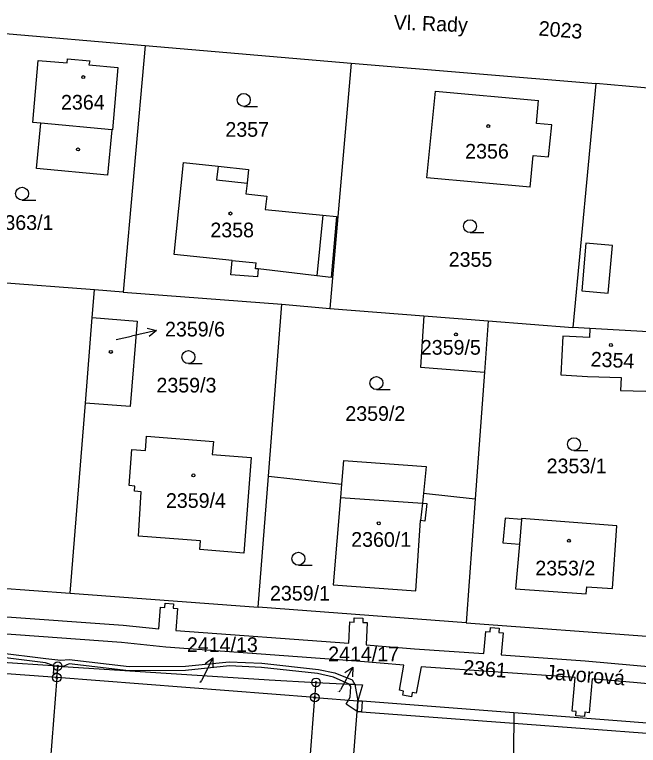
# Model space of a CAD drawing. Extents: x -755819 to -753140, y -1169796 to -1166000.
# Drawn here: x -755548.7 to -755476.4, y -1168140.7 to -1168056 of the extents above; entities that cross this region are included whole.
import ezdxf

# ---------------------------------------------------------------- set-up
doc = ezdxf.new("R2010")
doc.units = 0
for name, color, linetype in [('Vrstva 1', 7, 'Continuous'), ('Vrstva 15', 7, 'Continuous'), ('Vrstva 16', 7, 'Continuous'), ('Vrstva 18', 7, 'Continuous'), ('Vrstva 19', 7, 'Continuous'), ('Vrstva 24', 7, 'Continuous'), ('Vrstva 25', 7, 'Continuous'), ('Vrstva 27', 7, 'Continuous'), ('Vrstva 4', 7, 'Continuous'), ('Vrstva 6', 7, 'Continuous')]:
    doc.layers.add(name, color=color, linetype=linetype)

msp = doc.modelspace()

# ---------------------------------------------------------------- linework, layer by layer
at = {"layer": 'Vrstva 1'}
for p, q in [((-755558.51, -1168057.48), (-755533.59, -1168059.6)), ((-755533.59, -1168059.6), (-755536.12, -1168088.17)), ((-755533.59, -1168059.6), (-755509.71, -1168061.66)), ((-755546.6, -1168068.53), (-755545.97, -1168061.33)), ((-755545.97, -1168061.33), (-755542.63, -1168061.62)), ((-755542.63, -1168061.62), (-755542.6, -1168061.16)), ((-755542.6, -1168061.16), (-755540, -1168061.37)), ((-755540, -1168061.37), (-755540.1, -1168061.85)), ((-755509.71, -1168061.66), (-755512.16, -1168090.07)), ((-755509.71, -1168061.66), (-755481.35, -1168064.02)), ((-755540.1, -1168061.85), (-755536.75, -1168062.14)), ((-755536.75, -1168062.14), (-755537.36, -1168069.38)), ((-755481.35, -1168064.02), (-755484.03, -1168092.29)), ((-755453.63, -1168066.4), (-755481.35, -1168064.02)), ((-755500.93, -1168074.94), (-755499.93, -1168064.91)), ((-755499.93, -1168064.91), (-755487.98, -1168065.98)), ((-755488.24, -1168068.65), (-755487.98, -1168065.98)), ((-755545.69, -1168068.62), (-755546.6, -1168068.53)), ((-755546.17, -1168073.85), (-755545.69, -1168068.62)), ((-755537.46, -1168069.37), (-755537.94, -1168074.61)), ((-755537.46, -1168069.37), (-755537.36, -1168069.38)), ((-755486.45, -1168068.79), (-755488.24, -1168068.65)), ((-755486.82, -1168072.51), (-755486.45, -1168068.79)), ((-755488.96, -1168076.02), (-755488.6, -1168072.35)), ((-755488.6, -1168072.35), (-755486.82, -1168072.51)), ((-755530.23, -1168083.81), (-755529.14, -1168073.15)), ((-755529.14, -1168073.15), (-755525.13, -1168073.59)), ((-755525.13, -1168073.59), (-755521.6, -1168073.98)), ((-755537.94, -1168074.61), (-755546.17, -1168073.85)), ((-755521.6, -1168073.98), (-755521.77, -1168075.55)), ((-755488.96, -1168076.02), (-755500.93, -1168074.94)), ((-755521.77, -1168075.55), (-755521.91, -1168076.78)), ((-755521.91, -1168076.78), (-755519.48, -1168077.05)), ((-755519.48, -1168077.05), (-755519.66, -1168078.61)), ((-755519.66, -1168078.61), (-755512.99, -1168079.26)), ((-755512.99, -1168079.26), (-755511.41, -1168079.42)), ((-755511.41, -1168079.42), (-755512.02, -1168086.47)), ((-755523.51, -1168084.5), (-755530.23, -1168083.81)), ((-755523.64, -1168086.16), (-755523.51, -1168084.5)), ((-755539.46, -1168087.91), (-755560.93, -1168086.28)), ((-755520.56, -1168086.41), (-755523.64, -1168086.16)), ((-755520.49, -1168085.5), (-755520.56, -1168086.41)), ((-755513.69, -1168086.28), (-755520.49, -1168085.5)), ((-755512.02, -1168086.47), (-755513.69, -1168086.28)), ((-755539.72, -1168091.12), (-755539.46, -1168087.91)), ((-755536.12, -1168088.17), (-755539.46, -1168087.91)), ((-755536.12, -1168088.17), (-755517.73, -1168089.57)), ((-755519.3, -1168109.52), (-755517.73, -1168089.57)), ((-755517.73, -1168089.57), (-755512.16, -1168090.07)), ((-755512.16, -1168090.07), (-755501.28, -1168090.93)), ((-755540.51, -1168101.04), (-755539.72, -1168091.12)), ((-755539.72, -1168091.12), (-755534.5, -1168091.54)), ((-755501.28, -1168090.93), (-755501.66, -1168096.88)), ((-755501.28, -1168090.93), (-755493.83, -1168091.52)), ((-755534.5, -1168091.54), (-755535.32, -1168101.42)), ((-755493.83, -1168091.52), (-755494.26, -1168097.44)), ((-755493.83, -1168091.52), (-755484.03, -1168092.29)), ((-755482.03, -1168092.4), (-755484.03, -1168092.29)), ((-755482.03, -1168092.4), (-755482.09, -1168093.45)), ((-755475.26, -1168092.79), (-755482.03, -1168092.4)), ((-755485.17, -1168093.29), (-755485.4, -1168097.76)), ((-755482.09, -1168093.45), (-755485.17, -1168093.29)), ((-755501.66, -1168096.88), (-755494.26, -1168097.44)), ((-755494.26, -1168097.44), (-755495.33, -1168112.13)), ((-755485.4, -1168097.76), (-755482.3, -1168097.94)), ((-755482.3, -1168097.94), (-755478.41, -1168098.06)), ((-755478.41, -1168098.06), (-755478.49, -1168099.58)), ((-755478.49, -1168099.58), (-755475.57, -1168099.65)), ((-755542.27, -1168123.08), (-755540.51, -1168101.04)), ((-755535.32, -1168101.42), (-755540.51, -1168101.04)), ((-755533.54, -1168106.55), (-755533.41, -1168104.86)), ((-755533.41, -1168104.86), (-755525.68, -1168105.47)), ((-755525.68, -1168105.47), (-755525.8, -1168106.98)), ((-755535.44, -1168110.6), (-755535.11, -1168106.43)), ((-755535.11, -1168106.43), (-755533.54, -1168106.55)), ((-755525.8, -1168106.98), (-755521.29, -1168107.34)), ((-755521.29, -1168107.34), (-755522.16, -1168118.41)), ((-755510.61, -1168107.68), (-755510.81, -1168110.44)), ((-755510.61, -1168107.68), (-755501.03, -1168108.4)), ((-755501.03, -1168108.4), (-755501.34, -1168111.48)), ((-755520.5, -1168124.7), (-755519.3, -1168109.52)), ((-755534.78, -1168110.66), (-755535.44, -1168110.6)), ((-755534.83, -1168111.25), (-755534.78, -1168110.66)), ((-755510.81, -1168110.44), (-755510.93, -1168111.96)), ((-755534.03, -1168111.32), (-755534.83, -1168111.25)), ((-755534.34, -1168116.44), (-755534.03, -1168111.32)), ((-755501.34, -1168111.48), (-755501.45, -1168112.65)), ((-755510.93, -1168111.96), (-755511.78, -1168122.09)), ((-755495.33, -1168112.13), (-755496.37, -1168126.5)), ((-755501.45, -1168112.65), (-755500.94, -1168112.68)), ((-755500.94, -1168112.68), (-755501.16, -1168114.72)), ((-755502.22, -1168122.78), (-755501.68, -1168114.66)), ((-755501.16, -1168114.72), (-755501.68, -1168114.66)), ((-755491.84, -1168114.36), (-755492.11, -1168117.22)), ((-755489.98, -1168114.51), (-755491.84, -1168114.36)), ((-755489.97, -1168114.41), (-755489.98, -1168114.51)), ((-755478.9, -1168115.27), (-755489.97, -1168114.41)), ((-755479.43, -1168122.54), (-755478.9, -1168115.27)), ((-755527.17, -1168117.01), (-755534.34, -1168116.44)), ((-755527.25, -1168118.01), (-755527.17, -1168117.01)), ((-755492.11, -1168117.22), (-755490.21, -1168117.38)), ((-755490.21, -1168117.38), (-755490.64, -1168122.57)), ((-755522.16, -1168118.41), (-755527.25, -1168118.01)), ((-755565.22, -1168121.36), (-755542.27, -1168123.08)), ((-755511.78, -1168122.09), (-755502.22, -1168122.78)), ((-755490.64, -1168122.57), (-755482.46, -1168123.14)), ((-755482.46, -1168123.14), (-755482.41, -1168122.34)), ((-755482.41, -1168122.34), (-755479.43, -1168122.54)), ((-755542.27, -1168123.08), (-755520.5, -1168124.7)), ((-755496.37, -1168126.5), (-755520.5, -1168124.7)), ((-755496.37, -1168126.5), (-755473.81, -1168128.15)), ((-755543.72, -1168131.51), (-755573.66, -1168129.55)), ((-755543.83, -1168132.85), (-755573.74, -1168130.54)), ((-755543.83, -1168132.85), (-755543.72, -1168131.51)), ((-755543.72, -1168131.51), (-755519.19, -1168133.12)), ((-755543.83, -1168132.85), (-755546.19, -1168163.49)), ((-755513.92, -1168135.16), (-755543.83, -1168132.85)), ((-755519.19, -1168133.12), (-755513.78, -1168133.4)), ((-755513.92, -1168135.16), (-755513.78, -1168133.4)), ((-755513.78, -1168133.4), (-755508.39, -1168133.68)), ((-755508.39, -1168133.68), (-755508.93, -1168135.54)), ((-755517.35, -1168179.66), (-755513.92, -1168135.16)), ((-755513.92, -1168135.16), (-755508.93, -1168135.54)), ((-755508.93, -1168135.54), (-755509.02, -1168136.76)), ((-755490.84, -1168136.93), (-755508.93, -1168135.54)), ((-755511.93, -1168176.51), (-755509.02, -1168136.76)), ((-755509.02, -1168136.76), (-755490.86, -1168138.12)), ((-755472.87, -1168138.31), (-755490.84, -1168136.93)), ((-755490.86, -1168138.12), (-755490.95, -1168143.13)), ((-755490.86, -1168138.12), (-755472.95, -1168139.47))]:
    msp.add_line(p, q, dxfattribs=at)
at = {"layer": 'Vrstva 16'}
for p, q in [((-755532.249, -1168092.631), (-755535.18, -1168093.27)), ((-755536.96, -1168093.66), (-755535.18, -1168093.27)), ((-755525.73, -1168130.546), (-755527.07, -1168133.23)), ((-755509.522, -1168131.622), (-755510.95, -1168134.26)), ((-755527.16, -1168133.41), (-755527.07, -1168133.23)), ((-755511.07, -1168134.48), (-755510.95, -1168134.26))]:
    msp.add_line(p, q, dxfattribs=at)
for points in [[(-755533.332, -1168092.356), (-755532.249, -1168092.631), (-755533.119, -1168093.333)], [(-755526.624, -1168131.217), (-755525.73, -1168130.546), (-755525.729, -1168131.664)], [(-755510.438, -1168132.263), (-755509.522, -1168131.622), (-755509.558, -1168132.739)]]:
    msp.add_lwpolyline(points, dxfattribs=at)
at = {"layer": 'Vrstva 24'}
for centre, radius in [((-755543.72, -1168131.51), 0.5), ((-755543.72, -1168131.51), 0.1), ((-755543.83, -1168132.85), 0.5), ((-755543.83, -1168132.85), 0.1), ((-755513.78, -1168133.4), 0.5), ((-755513.78, -1168133.4), 0.1), ((-755513.92, -1168135.16), 0.5), ((-755513.92, -1168135.16), 0.1)]:
    msp.add_circle(centre, radius, dxfattribs=at)
at = {"layer": 'Vrstva 25'}
for p, q in [((-755522.15, -1168066.66), (-755520.55, -1168066.66)), ((-755547.85, -1168077.52), (-755546.25, -1168077.52)), ((-755495.93, -1168081.29), (-755494.33, -1168081.29)), ((-755528.57, -1168096.46), (-755526.97, -1168096.46)), ((-755506.78, -1168099.47), (-755505.18, -1168099.47)), ((-755483.88, -1168106.55), (-755482.28, -1168106.55)), ((-755515.82, -1168119.82), (-755514.22, -1168119.82))]:
    msp.add_line(p, q, dxfattribs=at)
for centre, radius in [((-755540.76, -1168063.27), 0.175), ((-755522.15, -1168065.91), 0.75), ((-755493.82, -1168068.94), 0.175), ((-755541.36, -1168071.65), 0.175), ((-755547.85, -1168076.77), 0.75), ((-755523.7, -1168079.07), 0.175), ((-755495.93, -1168080.54), 0.75), ((-755497.57, -1168093.08), 0.175), ((-755479.6, -1168094.31), 0.175), ((-755537.56, -1168095.11), 0.175), ((-755528.57, -1168095.71), 0.75), ((-755506.78, -1168098.72), 0.75), ((-755483.88, -1168105.8), 0.75), ((-755527.99, -1168109.41), 0.175), ((-755506.5, -1168114.97), 0.175), ((-755484.47, -1168116.99), 0.175), ((-755515.82, -1168119.07), 0.75)]:
    msp.add_circle(centre, radius, dxfattribs=at)
at = {"layer": 'Vrstva 27'}
for p, q in [((-755531.32, -1168124.73), (-755531.28, -1168124.23)), ((-755531.28, -1168124.23), (-755530.28, -1168124.31)), ((-755530.28, -1168124.31), (-755530.32, -1168124.81)), ((-755562.89, -1168124.87), (-755536.13, -1168126.76)), ((-755532, -1168127.21), (-755531.82, -1168124.7)), ((-755531.82, -1168124.7), (-755531.32, -1168124.73)), ((-755530.32, -1168124.81), (-755529.82, -1168124.84)), ((-755529.82, -1168124.84), (-755530.01, -1168127.39)), ((-755509.37, -1168126.41), (-755509.35, -1168125.91)), ((-755509.35, -1168125.91), (-755508.35, -1168125.95)), ((-755508.35, -1168125.95), (-755508.37, -1168126.45)), ((-755536.31, -1168128.76), (-755564, -1168126.8)), ((-755536.13, -1168126.76), (-755532, -1168127.21)), ((-755509.96, -1168128.87), (-755509.87, -1168126.39)), ((-755509.87, -1168126.39), (-755509.37, -1168126.41)), ((-755508.37, -1168126.45), (-755507.87, -1168126.47)), ((-755507.87, -1168126.47), (-755507.97, -1168129.03)), ((-755530.01, -1168127.39), (-755509.96, -1168128.87)), ((-755494.31, -1168130.06), (-755494.09, -1168127.49)), ((-755494.09, -1168127.49), (-755493.59, -1168127.54)), ((-755493.59, -1168127.54), (-755493.54, -1168127.04)), ((-755493.54, -1168127.04), (-755492.55, -1168127.13)), ((-755492.55, -1168127.13), (-755492.59, -1168127.62)), ((-755492.59, -1168127.62), (-755492.09, -1168127.67)), ((-755492.09, -1168127.67), (-755492.32, -1168130.2)), ((-755531.17, -1168129.31), (-755536.31, -1168128.76)), ((-755509.08, -1168130.94), (-755531.17, -1168129.31)), ((-755507.97, -1168129.03), (-755502.36, -1168129.52)), ((-755545.15, -1168131.15), (-755552.21, -1168130.25)), ((-755552.17, -1168129.75), (-755545.09, -1168130.65)), ((-755502.36, -1168129.52), (-755494.31, -1168130.06)), ((-755492.32, -1168130.2), (-755482.58, -1168130.92)), ((-755544.12, -1168131.48), (-755545.15, -1168131.15)), ((-755545.09, -1168130.65), (-755543.34, -1168130.84)), ((-755543.34, -1168130.84), (-755542.39, -1168130.75)), ((-755542.39, -1168130.75), (-755535.43, -1168131.55)), ((-755528.91, -1168131.52), (-755523.84, -1168131)), ((-755523.84, -1168131), (-755520.05, -1168131.17)), ((-755520.05, -1168131.17), (-755513.51, -1168131.89)), ((-755503.61, -1168131.42), (-755509.08, -1168130.94)), ((-755482.58, -1168130.92), (-755467.37, -1168132.23)), ((-755544.19, -1168132.37), (-755544.12, -1168131.48)), ((-755544.12, -1168131.48), (-755543.72, -1168131.51)), ((-755543.1, -1168131.55), (-755544.12, -1168131.48)), ((-755543.72, -1168131.51), (-755543.79, -1168132.39)), ((-755542.39, -1168131.25), (-755543.1, -1168131.55)), ((-755535.46, -1168132.05), (-755542.39, -1168131.25)), ((-755528.89, -1168132.02), (-755535.46, -1168132.05)), ((-755535.43, -1168131.55), (-755528.91, -1168131.52)), ((-755523.82, -1168131.5), (-755528.89, -1168132.02)), ((-755520.09, -1168131.67), (-755523.82, -1168131.5)), ((-755513.59, -1168132.39), (-755520.09, -1168131.67)), ((-755513.51, -1168131.89), (-755511.61, -1168132.31)), ((-755504.12, -1168134.32), (-755503.61, -1168131.42)), ((-755501.61, -1168131.58), (-755502.16, -1168134.66)), ((-755483.75, -1168132.84), (-755501.61, -1168131.58)), ((-755543.79, -1168132.39), (-755544.19, -1168132.37)), ((-755511.75, -1168132.79), (-755513.59, -1168132.39)), ((-755509.95, -1168133.6), (-755511.75, -1168132.79)), ((-755511.61, -1168132.31), (-755509.58, -1168133.1)), ((-755484.11, -1168136.73), (-755483.75, -1168132.84)), ((-755509.95, -1168133.6), (-755509.27, -1168133.63)), ((-755509.76, -1168133.86), (-755509.95, -1168133.6)), ((-755509.27, -1168133.63), (-755509.95, -1168133.6)), ((-755509.58, -1168133.1), (-755509.27, -1168133.63)), ((-755509.27, -1168133.63), (-755508.93, -1168135.54)), ((-755481.76, -1168133), (-755482.11, -1168136.91)), ((-755466.08, -1168134.35), (-755481.76, -1168133)), ((-755509.84, -1168135.1), (-755509.76, -1168133.86)), ((-755503.63, -1168134.4), (-755504.12, -1168134.32)), ((-755503.72, -1168134.9), (-755503.63, -1168134.4)), ((-755510.03, -1168135.46), (-755509.84, -1168135.1)), ((-755502.73, -1168135.07), (-755503.72, -1168134.9)), ((-755502.65, -1168134.58), (-755502.73, -1168135.07)), ((-755502.16, -1168134.66), (-755502.65, -1168134.58)), ((-755510.29, -1168135.94), (-755510.03, -1168135.46)), ((-755509.02, -1168136.76), (-755510.29, -1168135.94)), ((-755508.93, -1168135.54), (-755509.02, -1168136.76)), ((-755509.02, -1168136.76), (-755508.93, -1168135.54)), ((-755508.93, -1168135.54), (-755508.43, -1168135.58)), ((-755508.43, -1168135.58), (-755508.52, -1168136.8)), ((-755508.52, -1168136.8), (-755509.02, -1168136.76)), ((-755483.61, -1168136.77), (-755484.11, -1168136.73)), ((-755483.65, -1168137.27), (-755483.61, -1168136.77)), ((-755482.61, -1168136.87), (-755482.66, -1168137.36)), ((-755482.11, -1168136.91), (-755482.61, -1168136.87)), ((-755482.66, -1168137.36), (-755483.65, -1168137.27))]:
    msp.add_line(p, q, dxfattribs=at)
at = {"layer": 'Vrstva 4'}
for p, q in [((-755537.46, -1168069.37), (-755545.69, -1168068.62)), ((-755525.13, -1168073.59), (-755525.3, -1168075.16)), ((-755525.3, -1168075.16), (-755521.77, -1168075.55)), ((-755512.99, -1168079.26), (-755513.69, -1168086.28)), ((-755482.51, -1168082.51), (-755482.97, -1168088.05)), ((-755479.43, -1168082.77), (-755482.51, -1168082.51)), ((-755479.93, -1168088.3), (-755479.43, -1168082.77)), ((-755523.51, -1168084.5), (-755520.72, -1168084.78)), ((-755520.79, -1168085.47), (-755520.72, -1168084.78)), ((-755520.49, -1168085.5), (-755520.79, -1168085.47)), ((-755482.97, -1168088.05), (-755479.93, -1168088.3)), ((-755510.93, -1168111.96), (-755501.45, -1168112.65)), ((-755501.45, -1168112.65), (-755501.68, -1168114.66)), ((-755489.98, -1168114.51), (-755490.21, -1168117.38)), ((-755490.84, -1168136.93), (-755490.86, -1168138.12))]:
    msp.add_line(p, q, dxfattribs=at)
at = {"layer": 'Vrstva 6'}
for p, q in [((-755519.3, -1168109.52), (-755510.81, -1168110.44)), ((-755501.34, -1168111.48), (-755495.33, -1168112.13))]:
    msp.add_line(p, q, dxfattribs=at)

# ---------------------------------------------------------------- texts
at = {"layer": 'Vrstva 15'}
for s, rotation, p in [('Vl. Rady', 357.86944, (-755504.806, -1168057.753)), ('Javorová', 355.52031, (-755487.25, -1168133.029))]:
    msp.add_text(s, height=1.7, rotation=rotation, dxfattribs=at).set_placement(p)
at = {"layer": 'Vrstva 16'}
for s, p in [('2359/6', (-755531.283, -1168093.32)), ('2414/13', (-755528.743, -1168129.88)), ('2414/17', (-755512.371, -1168130.96))]:
    msp.add_text(s, height=1.7, dxfattribs=at).set_placement(p)
at = {"layer": 'Vrstva 18'}
for s, p in [('2023', (-755488.023, -1168058.439)), ('2361', (-755496.773, -1168132.479))]:
    msp.add_text(s, height=1.7, rotation=355.52031, dxfattribs=at).set_placement(p)
for s, height, p in [('2357', 1.7, (-755524.283, -1168070.18)), ('2363/1', 1.7, (-755551.163, -1168080.97)), ('2355', 1.7, (-755498.403, -1168085.24)), ('2359/3', 1.7, (-755532.273, -1168099.81)), ('2359/2', 1.7, (-755510.383, -1168103.1)), ('2353/1', 1.7, (-755487.053, -1168109.17)), ('2359/1', 1.7, (-755519.113, -1168123.92)), ('2414/13', 0.1, (-755527.412, -1168133.41)), ('2414/17', 0.1, (-755511.314, -1168134.48))]:
    msp.add_text(s, height=height, dxfattribs=at).set_placement(p)
at = {"layer": 'Vrstva 19'}
for s, height, p in [('2364', 1.7, (-755543.333, -1168067.03)), ('2356', 1.7, (-755496.493, -1168072.71)), ('2358', 1.7, (-755526.023, -1168081.83)), ('2359/6', 0.1, (-755536.946, -1168093.66)), ('2359/5', 1.7, (-755501.632, -1168095.43)), ('2359/4', 1.7, (-755531.173, -1168113.18)), ('2360/1', 1.7, (-755509.703, -1168117.69)), ('2353/2', 1.7, (-755488.363, -1168121))]:
    msp.add_text(s, height=height, dxfattribs=at).set_placement(p)
msp.add_text('2354', height=1.7, rotation=357.29648, dxfattribs=at).set_placement((-755481.973, -1168096.781))

doc.saveas('drawing.dxf')
